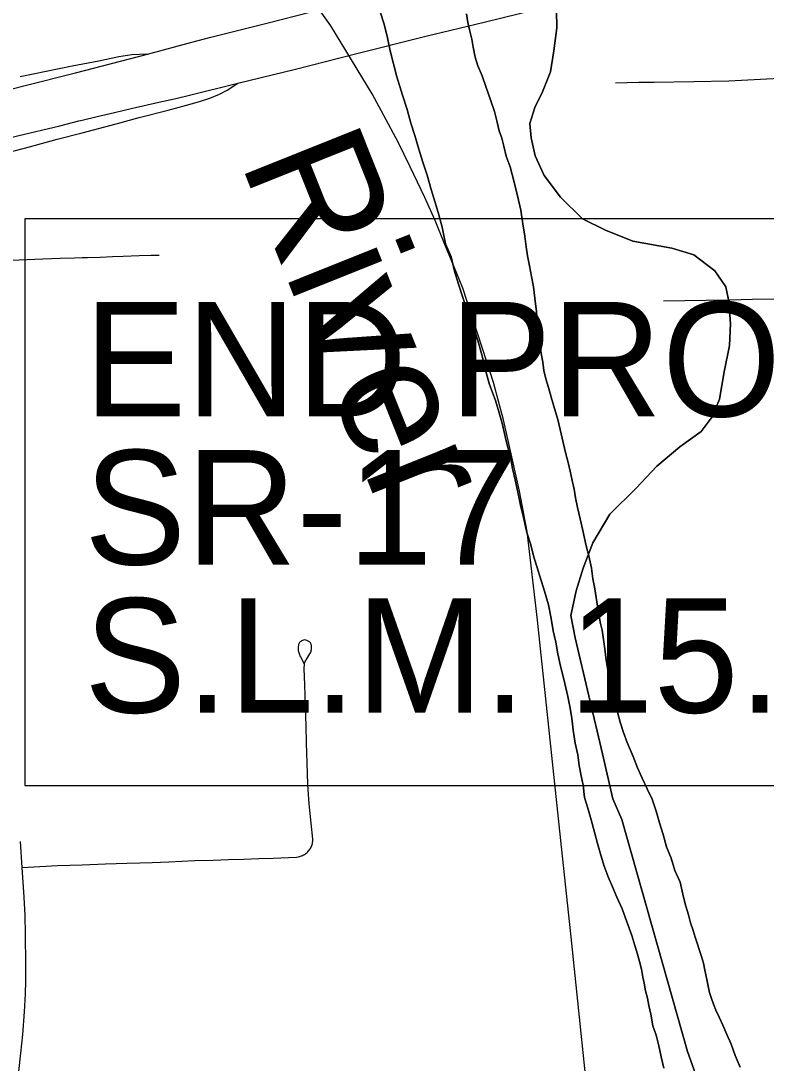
# Model space of a CAD drawing. Extents: x -59 to 82, y -3 to 49.
# Drawn here: x 7.043 to 7.956, y 15.607 to 16.882 of the extents above; entities that cross this region are included whole.
import ezdxf

# ---------------------------------------------------------------- set-up
doc = ezdxf.new("R2010")
doc.units = 0
for name, color, linetype in [('GM_X_City_Street', 7, 'Continuous'), ('GM_X_Corporation', 7, 'Continuous'), ('GM_X_Interchange_Ramps', 7, 'Continuous'), ('GM_X_Interstate_Route', 7, 'Continuous'), ('GM_X_Major_River', 7, 'Continuous'), ('GM_X_Major_River_Text', 7, 'Continuous'), ('GM_X_Rail_Line', 7, 'Continuous'), ('GM_X_State_Route', 7, 'Continuous'), ('SH_Data', 7, 'Continuous')]:
    doc.layers.add(name, color=color, linetype=linetype)

msp = doc.modelspace()

# ---------------------------------------------------------------- linework, layer by layer
at = {"layer": 'GM_X_City_Street'}
for points in [[(7.7714, 16.8064), (7.8, 16.8071), (7.8184, 16.8073), (7.867, 16.808), (7.9098, 16.8088), (7.9641, 16.8118), (8.0054, 16.8123), (8.0277, 16.8125), (8.0389, 16.8127), (8.05, 16.813), (8.066, 16.8136), (8.082, 16.8141), (8.0926, 16.8143), (8.1101, 16.8152), (8.1188, 16.8163)], [(6.9208, 16.5865), (6.9401, 16.5872), (6.9632, 16.5878), (6.986, 16.5883), (7.0181, 16.5894), (7.0411, 16.5901), (7.0702, 16.5911), (7.0915, 16.5919), (7.1088, 16.5923), (7.1184, 16.5927), (7.1249, 16.5929), (7.1406, 16.5932), (7.1554, 16.5939), (7.1687, 16.5943), (7.1883, 16.5952), (7.2027, 16.5955), (7.2125, 16.5958)], [(7.8301, 16.5396), (7.8824, 16.5404), (7.9114, 16.5408)], [(7.9114, 16.5408), (7.9391, 16.5416), (8.0047, 16.5427), (8.0215, 16.5429), (8.0299, 16.5431), (8.0383, 16.5433), (8.0579, 16.5438), (8.0659, 16.544), (8.0802, 16.5442), (8.105, 16.5445), (8.1185, 16.5449), (8.132, 16.5454), (8.1416, 16.5456), (8.1511, 16.5458), (8.172, 16.5462)], [(7.0449, 15.8464), (7.0882, 15.8488), (7.1182, 15.8498), (7.147, 15.8509), (7.173, 15.8516), (7.1888, 15.852), (7.2039, 15.8527), (7.2246, 15.8534), (7.2564, 15.8549), (7.2786, 15.8555), (7.2975, 15.8561), (7.3161, 15.8567), (7.3345, 15.8574), (7.3522, 15.858), (7.3711, 15.8588), (7.3806, 15.8592), (7.3832, 15.8595), (7.3845, 15.8598), (7.3857, 15.8602), (7.387, 15.8606), (7.3882, 15.8611), (7.3894, 15.8617), (7.3905, 15.8623), (7.3916, 15.8631), (7.3927, 15.8639), (7.3937, 15.8647), (7.3946, 15.8656), (7.3955, 15.8666), (7.3964, 15.8676), (7.3971, 15.8687), (7.3978, 15.8698), (7.3984, 15.8709), (7.399, 15.8721), (7.3995, 15.8733), (7.3999, 15.8746), (7.4002, 15.8759), (7.4005, 15.8772), (7.4007, 15.8785), (7.4008, 15.8811), (7.3987, 15.9008), (7.3964, 15.9241), (7.3945, 15.9478), (7.3938, 15.9744), (7.393, 15.9989), (7.3925, 16.0196), (7.3916, 16.0424), (7.3911, 16.0702), (7.3903, 16.0896), (7.3906, 16.0956), (7.391, 16.0973), (7.3915, 16.0984), (7.392, 16.0995), (7.3926, 16.1006), (7.3932, 16.1016), (7.3972, 16.108), (7.3977, 16.1089), (7.3982, 16.1099), (7.3986, 16.1109), (7.3989, 16.1119), (7.3992, 16.113), (7.3993, 16.1141), (7.3992, 16.1179), (7.3989, 16.1187), (7.3986, 16.1196), (7.3982, 16.1203), (7.3978, 16.1211), (7.3973, 16.1217), (7.3967, 16.1224), (7.396, 16.123), (7.3952, 16.1235), (7.3944, 16.1239), (7.3936, 16.1243), (7.3923, 16.1247), (7.3909, 16.1248), (7.3892, 16.1246), (7.3879, 16.1241), (7.387, 16.1237), (7.3861, 16.1231), (7.3852, 16.1225), (7.3845, 16.1217), (7.384, 16.1209), (7.3836, 16.12), (7.3833, 16.1191), (7.383, 16.1182), (7.3827, 16.1163), (7.3826, 16.1144), (7.3827, 16.1128), (7.3829, 16.1117), (7.3831, 16.1105), (7.3835, 16.1094), (7.3844, 16.1069), (7.385, 16.1055), (7.3857, 16.1041), (7.3871, 16.1013), (7.3901, 16.0953)]]:
    msp.add_lwpolyline(points, dxfattribs=at)
at = {"layer": 'GM_X_Corporation'}
for points in [[(7.6991, 16.8944), (7.6994, 16.8739), (7.6959, 16.8457), (7.6916, 16.8199), (7.682, 16.7955), (7.6724, 16.7764), (7.6665, 16.7566), (7.6682, 16.7391), (7.673, 16.7171), (7.6839, 16.6929), (7.7039, 16.6665), (7.7307, 16.6402), (7.759, 16.6261), (7.7925, 16.6128), (7.8403, 16.6042), (7.867, 16.5961), (7.893, 16.5766), (7.9061, 16.557), (7.9101, 16.5388), (7.9119, 16.5115), (7.9106, 16.4849), (7.9042, 16.4529), (7.8985, 16.4194), (7.8896, 16.398), (7.8762, 16.3797), (7.8498, 16.3611), (7.822, 16.3373), (7.7965, 16.3104), (7.7643, 16.2789), (7.7434, 16.2438), (7.7316, 16.2125), (7.7229, 16.1851), (7.7164, 16.1546), (7.722, 16.1273), (7.7554, 15.9856), (7.7681, 15.9303), (7.779, 15.9053), (7.8595, 15.6212), (7.8806, 15.5622)], [(7.8806, 15.5622), (7.8595, 15.6212), (7.779, 15.9053), (7.7681, 15.9303), (7.7554, 15.9856), (7.722, 16.1273), (7.7164, 16.1546), (7.7229, 16.1851), (7.7316, 16.2125), (7.7434, 16.2438), (7.7643, 16.2789), (7.7965, 16.3104), (7.822, 16.3373), (7.8498, 16.3611), (7.8762, 16.3797), (7.8896, 16.398), (7.8985, 16.4194), (7.9042, 16.4529), (7.9106, 16.4849), (7.9119, 16.5115), (7.9101, 16.5388), (7.9061, 16.557), (7.893, 16.5766), (7.867, 16.5961), (7.8403, 16.6042), (7.7925, 16.6128), (7.759, 16.6261), (7.7307, 16.6402), (7.7039, 16.6665), (7.6839, 16.6929), (7.673, 16.7171), (7.6682, 16.7391), (7.6665, 16.7566), (7.6724, 16.7764), (7.682, 16.7955), (7.6916, 16.8199), (7.6959, 16.8457), (7.6994, 16.8739), (7.6991, 16.8944)]]:
    msp.add_lwpolyline(points, dxfattribs=at)
at = {"layer": 'GM_X_Interchange_Ramps'}
for points in [[(7.1983, 16.8416), (7.1793, 16.8408), (7.1634, 16.8381), (7.1388, 16.8331), (7.106, 16.8267), (7.0424, 16.8137)], [(6.6927, 16.6024), (6.7275, 16.6169), (6.7733, 16.6368), (6.8151, 16.6542), (6.8439, 16.6656), (6.878, 16.6775), (6.8964, 16.6838), (6.9079, 16.6878), (6.9309, 16.6948), (6.954, 16.7016), (6.9841, 16.7097), (7.0181, 16.7188), (7.054, 16.7283), (7.0876, 16.7374), (7.1185, 16.7454), (7.1598, 16.7564), (7.1881, 16.7639), (7.2237, 16.7732), (7.2507, 16.7802), (7.2633, 16.7841), (7.2748, 16.7879), (7.2863, 16.7927), (7.2957, 16.7974), (7.3091, 16.8059)]]:
    msp.add_lwpolyline(points, dxfattribs=at)
at = {"layer": 'GM_X_Interstate_Route'}
for points in [[(7.2527, 16.8562), (7.276, 16.8624), (7.346, 16.88), (7.3969, 16.8928), (7.4409, 16.9037), (7.5111, 16.9211), (7.5432, 16.9293), (7.6161, 16.9465), (7.6791, 16.9616), (7.7242, 16.9726)], [(7.2331, 16.7875), (7.2483, 16.7908), (7.3091, 16.8059), (7.3794, 16.8232), (7.4529, 16.8418), (7.5391, 16.8637), (7.6105, 16.8809), (7.6754, 16.8966), (7.7254, 16.9088)], [(7.0068, 16.7928), (7.0469, 16.8028), (7.1104, 16.8187), (7.1983, 16.8416), (7.2527, 16.8562)], [(6.9609, 16.7224), (6.9801, 16.7271), (7.0181, 16.7362), (7.0394, 16.7417), (7.0912, 16.754), (7.1144, 16.7599), (7.1185, 16.7608), (7.1366, 16.7651), (7.1579, 16.7701), (7.1783, 16.7752), (7.2122, 16.7829), (7.2331, 16.7875)]]:
    msp.add_lwpolyline(points, dxfattribs=at)
at = {"layer": 'GM_X_Major_River'}
for points in [[(7.4833, 16.8934), (7.4881, 16.8783), (7.4921, 16.8616), (7.4954, 16.8457), (7.4994, 16.8298), (7.5034, 16.8139), (7.5105, 16.7912), (7.5161, 16.7737), (7.5209, 16.7571), (7.5256, 16.7419), (7.5304, 16.7253), (7.5352, 16.7094), (7.5407, 16.6935), (7.5455, 16.6761), (7.5503, 16.6601), (7.5551, 16.645), (7.5591, 16.6299), (7.5631, 16.6094), (7.5702, 16.5935), (7.5742, 16.5761), (7.579, 16.5602), (7.5838, 16.545), (7.5885, 16.5314), (7.5932, 16.5193), (7.5988, 16.5042), (7.6035, 16.4883), (7.6083, 16.4708), (7.6124, 16.4534), (7.6171, 16.4375), (7.6242, 16.4178), (7.629, 16.4027), (7.633, 16.3883), (7.6362, 16.3739), (7.6394, 16.3602), (7.6426, 16.3481), (7.6451, 16.3345), (7.6483, 16.3208), (7.6516, 16.3057), (7.6548, 16.2897), (7.6588, 16.2746), (7.6629, 16.2564), (7.6676, 16.2412), (7.6709, 16.2276), (7.6844, 16.1844), (7.6892, 16.1678), (7.6924, 16.1511), (7.6949, 16.1359), (7.6981, 16.1223), (7.7006, 16.1079), (7.7039, 16.0927)], [(7.7039, 16.0927), (7.7006, 16.1079), (7.6981, 16.1223), (7.6949, 16.1359), (7.6924, 16.1511), (7.6892, 16.1678), (7.6844, 16.1844), (7.6709, 16.2276), (7.6676, 16.2412), (7.6629, 16.2564), (7.6588, 16.2746), (7.6548, 16.2897), (7.6516, 16.3057), (7.6483, 16.3208), (7.6451, 16.3345), (7.6426, 16.3481), (7.6394, 16.3602), (7.6362, 16.3739), (7.633, 16.3883), (7.629, 16.4027), (7.6242, 16.4178), (7.6171, 16.4375), (7.6124, 16.4534), (7.6083, 16.4708), (7.6035, 16.4883), (7.5988, 16.5042), (7.5932, 16.5193), (7.5885, 16.5314), (7.5838, 16.545), (7.579, 16.5602), (7.5742, 16.5761), (7.5702, 16.5935), (7.5631, 16.6094), (7.5591, 16.6299), (7.5551, 16.645), (7.5503, 16.6601), (7.5455, 16.6761), (7.5407, 16.6935), (7.5352, 16.7094), (7.5304, 16.7253), (7.5256, 16.7419), (7.5209, 16.7571), (7.5161, 16.7737), (7.5105, 16.7912), (7.5034, 16.8139), (7.4994, 16.8298), (7.4954, 16.8457), (7.4921, 16.8616), (7.4881, 16.8783), (7.4833, 16.8934)], [(7.7182, 16.3201), (7.7158, 16.3315), (7.7133, 16.3421), (7.7101, 16.3543), (7.7005, 16.3944), (7.6965, 16.4081), (7.6925, 16.4217), (7.6893, 16.4338), (7.6861, 16.4444), (7.6837, 16.4543), (7.6821, 16.4649), (7.6804, 16.4755), (7.6787, 16.4884), (7.677, 16.5013), (7.6753, 16.5142), (7.6744, 16.5264), (7.6726, 16.5431), (7.6709, 16.5567), (7.6685, 16.5696), (7.666, 16.5825), (7.6636, 16.5946), (7.6619, 16.606), (7.6602, 16.6189), (7.6577, 16.6341), (7.6552, 16.6508), (7.6512, 16.6682), (7.6472, 16.6849), (7.6423, 16.7038), (7.6376, 16.7167), (7.6344, 16.7288), (7.632, 16.7387), (7.6288, 16.7477), (7.6264, 16.7584), (7.6232, 16.7712), (7.6184, 16.7856), (7.6129, 16.8008), (7.6082, 16.8151), (7.6027, 16.8272), (7.5995, 16.8378), (7.5971, 16.85), (7.5954, 16.8598), (7.593, 16.8697), (7.5906, 16.8803), (7.5889, 16.8909)], [(7.5889, 16.8909), (7.5906, 16.8803), (7.593, 16.8697), (7.5954, 16.8598), (7.5971, 16.85), (7.5995, 16.8378), (7.6027, 16.8272), (7.6082, 16.8151), (7.6129, 16.8008), (7.6184, 16.7856), (7.6232, 16.7712), (7.6264, 16.7584), (7.6288, 16.7477), (7.632, 16.7387), (7.6344, 16.7288), (7.6376, 16.7167), (7.6423, 16.7038), (7.6472, 16.6849), (7.6512, 16.6682), (7.6552, 16.6508), (7.6577, 16.6341), (7.6602, 16.6189), (7.6619, 16.606), (7.6636, 16.5946), (7.666, 16.5825), (7.6685, 16.5696), (7.6709, 16.5567), (7.6726, 16.5431), (7.6744, 16.5264), (7.6753, 16.5142), (7.677, 16.5013), (7.6787, 16.4884), (7.6804, 16.4755), (7.6821, 16.4649), (7.6837, 16.4543), (7.6861, 16.4444), (7.6893, 16.4338), (7.6925, 16.4217), (7.6965, 16.4081), (7.7005, 16.3944), (7.7101, 16.3543), (7.7133, 16.3421), (7.7158, 16.3315), (7.7182, 16.3201)], [(7.9239, 15.6021), (7.9177, 15.6165), (7.9129, 15.6301), (7.9074, 15.6422), (7.9027, 15.6535), (7.898, 15.6633), (7.8941, 15.6717), (7.891, 15.6792), (7.8886, 15.686), (7.8862, 15.6936), (7.8846, 15.7012), (7.883, 15.7095), (7.8806, 15.7209), (7.8789, 15.7292), (7.8765, 15.7376), (7.8686, 15.761), (7.8662, 15.7694), (7.8631, 15.7785), (7.8606, 15.7883), (7.8575, 15.7989), (7.8543, 15.8103), (7.8502, 15.8285), (7.844, 15.8428), (7.8392, 15.858), (7.8337, 15.8716), (7.8297, 15.8867), (7.8249, 15.9011), (7.8209, 15.9155), (7.8162, 15.9299), (7.8099, 15.9427), (7.8037, 15.9556), (7.7982, 15.9684), (7.7927, 15.9821), (7.7856, 15.9995), (7.7809, 16.0116), (7.7769, 16.0244), (7.7737, 16.0366), (7.7706, 16.0464), (7.7681, 16.0555), (7.7658, 16.0638), (7.7641, 16.0722), (7.7625, 16.0813), (7.7616, 16.0904), (7.7599, 16.1002), (7.7582, 16.1139), (7.7566, 16.1253), (7.7549, 16.1367), (7.7525, 16.1465), (7.7508, 16.1571), (7.7492, 16.1662), (7.7475, 16.1768), (7.7458, 16.1875), (7.7434, 16.1996), (7.7417, 16.2125), (7.7392, 16.2262), (7.7353, 16.2398), (7.7312, 16.2587), (7.728, 16.2731), (7.7247, 16.2868), (7.7223, 16.2989), (7.7206, 16.3095), (7.7182, 16.3201)], [(7.7182, 16.3201), (7.7206, 16.3095), (7.7223, 16.2989), (7.7247, 16.2868), (7.728, 16.2731), (7.7312, 16.2587), (7.7353, 16.2398), (7.7392, 16.2262), (7.7417, 16.2125), (7.7434, 16.1996), (7.7458, 16.1875), (7.7475, 16.1768), (7.7492, 16.1662), (7.7508, 16.1571), (7.7525, 16.1465), (7.7549, 16.1367), (7.7566, 16.1253), (7.7582, 16.1139), (7.7599, 16.1002), (7.7616, 16.0904), (7.7625, 16.0813), (7.7641, 16.0722), (7.7658, 16.0638), (7.7681, 16.0555), (7.7706, 16.0464), (7.7737, 16.0366), (7.7769, 16.0244), (7.7809, 16.0116), (7.7856, 15.9995), (7.7927, 15.9821), (7.7982, 15.9684), (7.8037, 15.9556), (7.8099, 15.9427), (7.8162, 15.9299), (7.8209, 15.9155), (7.8249, 15.9011), (7.8297, 15.8867), (7.8337, 15.8716), (7.8392, 15.858), (7.844, 15.8428), (7.8502, 15.8285), (7.8543, 15.8103), (7.8575, 15.7989), (7.8606, 15.7883), (7.8631, 15.7785), (7.8662, 15.7694), (7.8686, 15.761), (7.8765, 15.7376), (7.8789, 15.7292), (7.8806, 15.7209), (7.883, 15.7095), (7.8846, 15.7012), (7.8862, 15.6936), (7.8886, 15.686), (7.891, 15.6792), (7.8941, 15.6717), (7.898, 15.6633), (7.9027, 15.6535), (7.9074, 15.6422), (7.9129, 15.6301), (7.9177, 15.6165), (7.9239, 15.6021)], [(7.7039, 16.0927), (7.7079, 16.0768), (7.7103, 16.0662), (7.7127, 16.0556), (7.7152, 16.0434), (7.7176, 16.029), (7.7193, 16.0146), (7.7218, 15.9987), (7.7251, 15.9843), (7.7268, 15.9714), (7.7292, 15.9585), (7.7317, 15.9471), (7.7334, 15.9319), (7.7374, 15.9191), (7.7414, 15.9047), (7.7454, 15.8895), (7.7493, 15.8759), (7.7533, 15.8615), (7.7573, 15.8479), (7.7621, 15.835), (7.7675, 15.8229), (7.773, 15.81), (7.7793, 15.7957), (7.7848, 15.7813), (7.7911, 15.7631), (7.7951, 15.751), (7.7983, 15.7404), (7.8007, 15.7313), (7.8031, 15.7222), (7.8047, 15.7124), (7.8064, 15.7048), (7.808, 15.6957), (7.8104, 15.6866), (7.812, 15.6775), (7.8145, 15.6669), (7.8169, 15.6525), (7.8209, 15.6411), (7.8241, 15.6282), (7.8273, 15.6146), (7.8306, 15.601)], [(7.8306, 15.601), (7.8273, 15.6146), (7.8241, 15.6282), (7.8209, 15.6411), (7.8169, 15.6525), (7.8145, 15.6669), (7.812, 15.6775), (7.8104, 15.6866), (7.808, 15.6957), (7.8064, 15.7048), (7.8047, 15.7124), (7.8031, 15.7222), (7.8007, 15.7313), (7.7983, 15.7404), (7.7951, 15.751), (7.7911, 15.7631), (7.7848, 15.7813), (7.7793, 15.7957), (7.773, 15.81), (7.7675, 15.8229), (7.7621, 15.835), (7.7573, 15.8479), (7.7533, 15.8615), (7.7493, 15.8759), (7.7454, 15.8895), (7.7414, 15.9047), (7.7374, 15.9191), (7.7334, 15.9319), (7.7317, 15.9471), (7.7292, 15.9585), (7.7268, 15.9714), (7.7251, 15.9843), (7.7218, 15.9987), (7.7193, 16.0146), (7.7176, 16.029), (7.7152, 16.0434), (7.7127, 16.0556), (7.7103, 16.0662), (7.7079, 16.0768), (7.7039, 16.0927)]]:
    msp.add_lwpolyline(points, dxfattribs=at)
at = {"layer": 'GM_X_Rail_Line'}
msp.add_lwpolyline([(7.7351, 15.5886), (7.7166, 15.7653), (7.7052, 15.8716), (7.6757, 16.149), (7.663, 16.2575), (7.6539, 16.3067), (7.6444, 16.349), (7.634, 16.394), (7.6219, 16.4399), (7.6089, 16.48), (7.5936, 16.5262), (7.5842, 16.5552), (7.5734, 16.5823), (7.5617, 16.6106), (7.5506, 16.638), (7.5379, 16.6663), (7.5197, 16.7035), (7.5053, 16.7338), (7.4877, 16.7667), (7.4734, 16.793), (7.4226, 16.8764), (7.3806, 16.9356)], dxfattribs=at)
at = {"layer": 'GM_X_State_Route'}
msp.add_lwpolyline([(7.0407, 15.5966), (7.0434, 15.6191), (7.0457, 15.6422), (7.0477, 15.67), (7.0489, 15.692), (7.0494, 15.7078), (7.0496, 15.7272), (7.0492, 15.7649), (7.0486, 15.7876), (7.0473, 15.8101), (7.0449, 15.8464), (7.0428, 15.8781)], dxfattribs=at)
at = {"layer": 'SH_Data'}
for points in [[(7.8806, 15.5622), (7.8595, 15.6212), (7.779, 15.9053), (7.7681, 15.9303), (7.7554, 15.9856), (7.722, 16.1273), (7.7164, 16.1546), (7.7229, 16.1851), (7.7316, 16.2125), (7.7434, 16.2438), (7.7643, 16.2789), (7.7965, 16.3104), (7.822, 16.3373), (7.8498, 16.3611), (7.8762, 16.3797), (7.8896, 16.398), (7.8985, 16.4194), (7.9042, 16.4529), (7.9106, 16.4849), (7.9119, 16.5115), (7.9101, 16.5388), (7.9061, 16.557), (7.893, 16.5766), (7.867, 16.5961), (7.8403, 16.6042), (7.7925, 16.6128), (7.759, 16.6261), (7.7307, 16.6402), (7.7039, 16.6665), (7.6839, 16.6929), (7.673, 16.7171), (7.6682, 16.7391), (7.6665, 16.7566), (7.6724, 16.7764), (7.682, 16.7955), (7.6916, 16.8199), (7.6959, 16.8457), (7.6994, 16.8739), (7.6991, 16.8944)], [(7.6991, 16.8944), (7.6994, 16.8739), (7.6959, 16.8457), (7.6916, 16.8199), (7.682, 16.7955), (7.6724, 16.7764), (7.6665, 16.7566), (7.6682, 16.7391), (7.673, 16.7171), (7.6839, 16.6929), (7.7039, 16.6665), (7.7307, 16.6402), (7.759, 16.6261), (7.7925, 16.6128), (7.8403, 16.6042), (7.867, 16.5961), (7.893, 16.5766), (7.9061, 16.557), (7.9101, 16.5388), (7.9119, 16.5115), (7.9106, 16.4849), (7.9042, 16.4529), (7.8985, 16.4194), (7.8896, 16.398), (7.8762, 16.3797), (7.8498, 16.3611), (7.822, 16.3373), (7.7965, 16.3104), (7.7643, 16.2789), (7.7434, 16.2438), (7.7316, 16.2125), (7.7229, 16.1851), (7.7164, 16.1546), (7.722, 16.1273), (7.7554, 15.9856), (7.7681, 15.9303), (7.779, 15.9053), (7.8595, 15.6212), (7.8806, 15.5622)]]:
    msp.add_lwpolyline(points, dxfattribs=at)
msp.add_lwpolyline([(7.0482, 15.9468), (8.8057, 15.9468), (8.8057, 16.6402), (7.0482, 16.6402)], close=True, dxfattribs=at)
msp.add_lwpolyline([(7.0482, 15.9468), (8.8057, 15.9468), (8.8057, 16.6402), (7.0482, 16.6402)], close=True, dxfattribs=at)

# ---------------------------------------------------------------- texts
at = {"layer": 'GM_X_Major_River_Text'}
msp.add_text('River', height=0.15161, rotation=291.7977, dxfattribs=at).set_placement((7.3114, 16.7104))
at = {"layer": 'SH_Data'}
for s, p in [('END PROJECT', (7.1208, 16.3983)), ('SR-17', (7.1208, 16.2171)), ('S.L.M. 15.25', (7.1208, 16.0359))]:
    msp.add_text(s, height=0.14, dxfattribs=at).set_placement(p)

doc.saveas('drawing.dxf')
